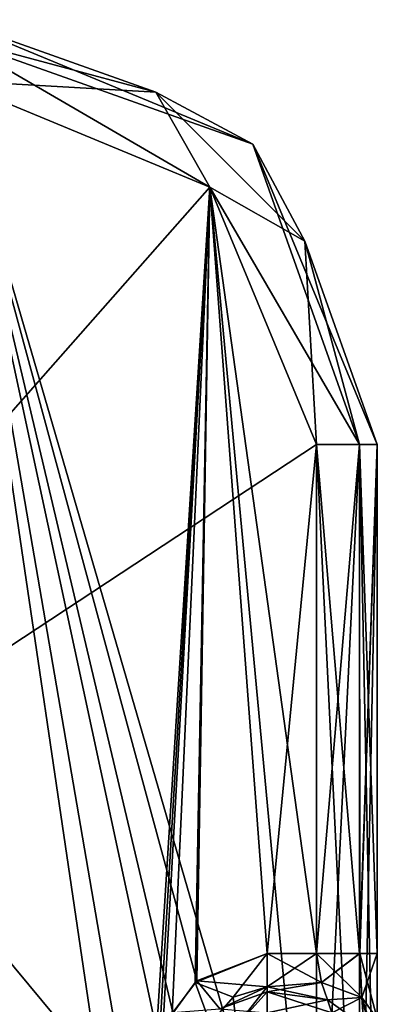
# Model space of a CAD drawing. Header units: millimetres. Extents: x -122 to 122, y -98 to 94.
# Tile 288 of 533: x -43 to -32, y 62 to 94. Entities that reach past the tile are written whole.
import ezdxf

# ---------------------------------------------------------------- set-up
doc = ezdxf.new("R2010")
doc.units = ezdxf.units.MM
doc.header["$LTSCALE"] = 26.699852
for name, color, linetype in [('2359', 7, 'CONTINUOUS'), ('2408', 7, 'CONTINUOUS'), ('2409', 7, 'CONTINUOUS'), ('2412', 7, 'CONTINUOUS'), ('2454', 7, 'CONTINUOUS'), ('2477', 7, 'CONTINUOUS'), ('2478', 7, 'CONTINUOUS'), ('2479', 7, 'CONTINUOUS'), ('2570', 7, 'CONTINUOUS'), ('2571', 7, 'CONTINUOUS'), ('2578', 7, 'CONTINUOUS'), ('3565', 7, 'CONTINUOUS'), ('3575', 7, 'CONTINUOUS'), ('3577', 7, 'CONTINUOUS'), ('3585', 7, 'CONTINUOUS'), ('3680', 7, 'CONTINUOUS'), ('3681', 7, 'CONTINUOUS'), ('3701', 7, 'CONTINUOUS'), ('3702', 7, 'CONTINUOUS'), ('3790', 7, 'CONTINUOUS'), ('3791', 7, 'CONTINUOUS'), ('3797', 7, 'CONTINUOUS')]:
    doc.layers.add(name, color=color, linetype=linetype)

msp = doc.modelspace()

# ---------------------------------------------------------------- linework, layer by layer
at = {"layer": '2359', "color": 250, "linetype": 'Continuous', "true_color": 0x323232}
for points in [[(-31.5, 63.73, 10), (-31.5, 61.591, 10.888), (-31.5, 80.5, 2), (-31.5, 63.73, 10)], [(-31.5, 80.5, 2), (-31.5, 61.591, 10.888), (-31.5, 51.284, 2), (-31.5, 80.5, 2)], [(-31.5, 80.5, 10), (-31.5, 63.73, 10), (-31.5, 80.5, 2), (-31.5, 80.5, 10)]]:
    msp.add_3dface(points, dxfattribs=at)
at = {"layer": '2408', "color": 250, "linetype": 'Continuous', "true_color": 0x323232}
for points in [[(-37.015, 88.985), (-59.732, 63.232), (-45.5, 92.5), (-37.015, 88.985)], [(-33.5, 80.5), (-59.732, 63.232), (-37.015, 88.985), (-33.5, 80.5)], [(-59.732, 63.232), (-33.5, 80.5), (-33.5, 51.284), (-59.732, 63.232)], [(-61.5, 62.5), (-59.732, 63.232), (-33.5, 51.284), (-61.5, 62.5)], [(-106.5, 51.284), (-61.5, 62.5), (-33.5, 51.284), (-106.5, 51.284)]]:
    msp.add_3dface(points, dxfattribs=at)
at = {"layer": '2409', "color": 250, "linetype": 'Continuous', "true_color": 0x323232}
for points in [[(-39.399, 51.177, 12), (-45.5, 92.5, 12), (-54.764, 51.177, 12), (-39.399, 51.177, 12)], [(-37.015, 88.985, 12), (-45.5, 92.5, 12), (-37.445, 62.831, 12), (-37.015, 88.985, 12)], [(-37.445, 62.831, 12), (-45.5, 92.5, 12), (-38.235, 61.79, 12), (-37.445, 62.831, 12)], [(-38.235, 61.79, 12), (-45.5, 92.5, 12), (-38.612, 60.455, 12), (-38.235, 61.79, 12)], [(-38.612, 60.455, 12), (-45.5, 92.5, 12), (-39.067, 55.105, 12), (-38.612, 60.455, 12)], [(-39.067, 55.105, 12), (-45.5, 92.5, 12), (-39.399, 51.177, 12), (-39.067, 55.105, 12)], [(-35.126, 63.73, 12), (-37.015, 88.985, 12), (-37.445, 62.831, 12), (-35.126, 63.73, 12)], [(-33.5, 80.5, 12), (-37.015, 88.985, 12), (-33.5, 63.73, 12), (-33.5, 80.5, 12)], [(-33.5, 63.73, 12), (-37.015, 88.985, 12), (-35.126, 63.73, 12), (-33.5, 63.73, 12)]]:
    msp.add_3dface(points, dxfattribs=at)
at = {"layer": '2412', "color": 250, "linetype": 'Continuous', "true_color": 0x323232}
for points in [[(-45.5, 94.5, 10), (-35.601, 90.399, 10), (-45.5, 94.5, 2), (-45.5, 94.5, 10)], [(-45.5, 94.5, 2), (-35.601, 90.399, 10), (-35.601, 90.399, 2), (-45.5, 94.5, 2)], [(-31.5, 80.5, 10), (-31.5, 80.5, 2), (-35.601, 90.399, 2), (-31.5, 80.5, 10)], [(-35.601, 90.399, 10), (-31.5, 80.5, 10), (-35.601, 90.399, 2), (-35.601, 90.399, 10)]]:
    msp.add_3dface(points, dxfattribs=at)
at = {"layer": '2454', "color": 250, "linetype": 'Continuous', "true_color": 0x323232}
for points in [[(-33.5, 51.284), (-33.5, 80.5), (-32.086, 80.5, 0.586), (-33.5, 51.284)], [(-33.5, 51.284), (-32.086, 80.5, 0.586), (-32.086, 51.284, 0.586), (-33.5, 51.284)], [(-31.5, 80.5, 2), (-31.5, 51.284, 2), (-32.086, 51.284, 0.586), (-31.5, 80.5, 2)], [(-32.086, 80.5, 0.586), (-31.5, 80.5, 2), (-32.086, 51.284, 0.586), (-32.086, 80.5, 0.586)]]:
    msp.add_3dface(points, dxfattribs=at)
at = {"layer": '2477', "color": 250, "linetype": 'Continuous', "true_color": 0x323232}
for points in [[(-45.5, 94.5, 2), (-35.601, 90.399, 2), (-45.5, 93.914, 0.586), (-45.5, 94.5, 2)], [(-45.5, 92.5), (-45.5, 93.914, 0.586), (-38.793, 92.117, 0.586), (-45.5, 92.5)], [(-45.5, 93.914, 0.586), (-35.601, 90.399, 2), (-38.793, 92.117, 0.586), (-45.5, 93.914, 0.586)], [(-37.015, 88.985), (-45.5, 92.5), (-38.793, 92.117, 0.586), (-37.015, 88.985)], [(-37.015, 88.985), (-38.793, 92.117, 0.586), (-33.883, 87.207, 0.586), (-37.015, 88.985)], [(-38.793, 92.117, 0.586), (-35.601, 90.399, 2), (-33.883, 87.207, 0.586), (-38.793, 92.117, 0.586)], [(-35.601, 90.399, 2), (-31.5, 80.5, 2), (-33.883, 87.207, 0.586), (-35.601, 90.399, 2)], [(-33.5, 80.5), (-37.015, 88.985), (-32.086, 80.5, 0.586), (-33.5, 80.5)], [(-37.015, 88.985), (-33.883, 87.207, 0.586), (-32.086, 80.5, 0.586), (-37.015, 88.985)], [(-33.883, 87.207, 0.586), (-31.5, 80.5, 2), (-32.086, 80.5, 0.586), (-33.883, 87.207, 0.586)]]:
    msp.add_3dface(points, dxfattribs=at)
at = {"layer": '2478', "color": 250, "linetype": 'Continuous', "true_color": 0x323232}
for points in [[(-33.5, 80.5, 12), (-33.5, 63.73, 12), (-32.086, 63.73, 11.414), (-33.5, 80.5, 12)], [(-32.086, 80.5, 11.414), (-33.5, 80.5, 12), (-32.086, 63.73, 11.414), (-32.086, 80.5, 11.414)], [(-31.5, 63.73, 10), (-31.5, 80.5, 10), (-32.086, 80.5, 11.414), (-31.5, 63.73, 10)], [(-31.5, 63.73, 10), (-32.086, 80.5, 11.414), (-32.072, 63.73, 11.4), (-31.5, 63.73, 10)], [(-32.072, 63.73, 11.4), (-32.086, 80.5, 11.414), (-32.086, 63.73, 11.414), (-32.072, 63.73, 11.4)]]:
    msp.add_3dface(points, dxfattribs=at)
at = {"layer": '2479', "color": 250, "linetype": 'Continuous', "true_color": 0x323232}
for points in [[(-35.601, 90.399, 10), (-45.5, 94.5, 10), (-38.793, 92.117, 11.414), (-35.601, 90.399, 10)], [(-45.5, 94.5, 10), (-45.5, 93.914, 11.414), (-38.793, 92.117, 11.414), (-45.5, 94.5, 10)], [(-45.5, 92.5, 12), (-37.015, 88.985, 12), (-45.5, 93.914, 11.414), (-45.5, 92.5, 12)], [(-45.5, 93.914, 11.414), (-37.015, 88.985, 12), (-38.793, 92.117, 11.414), (-45.5, 93.914, 11.414)], [(-38.793, 92.117, 11.414), (-37.015, 88.985, 12), (-33.883, 87.207, 11.414), (-38.793, 92.117, 11.414)], [(-35.601, 90.399, 10), (-38.793, 92.117, 11.414), (-33.883, 87.207, 11.414), (-35.601, 90.399, 10)], [(-31.5, 80.5, 10), (-35.601, 90.399, 10), (-32.086, 80.5, 11.414), (-31.5, 80.5, 10)], [(-35.601, 90.399, 10), (-33.883, 87.207, 11.414), (-32.086, 80.5, 11.414), (-35.601, 90.399, 10)], [(-37.015, 88.985, 12), (-33.5, 80.5, 12), (-33.883, 87.207, 11.414), (-37.015, 88.985, 12)], [(-33.883, 87.207, 11.414), (-33.5, 80.5, 12), (-32.086, 80.5, 11.414), (-33.883, 87.207, 11.414)]]:
    msp.add_3dface(points, dxfattribs=at)
at = {"layer": '2570', "color": 250, "linetype": 'Continuous', "true_color": 0x323232}
for points in [[(-33.5, 63.73, 12), (-35.126, 63.73, 12), (-35.126, 62.636, 12.326), (-33.5, 63.73, 12)], [(-33.5, 63.73, 12), (-35.126, 62.636, 12.326), (-33.333, 62.78, 12.24), (-33.5, 63.73, 12)], [(-35.126, 62.636, 12.326), (-35.126, 62.477, 12.441), (-33.333, 62.78, 12.24), (-35.126, 62.636, 12.326)], [(-33.333, 62.78, 12.24), (-35.126, 62.477, 12.441), (-33.142, 62.211, 12.699), (-33.333, 62.78, 12.24)], [(-35.126, 62.477, 12.441), (-35.126, 61.777, 13.571), (-33.142, 62.211, 12.699), (-35.126, 62.477, 12.441)], [(-35.126, 61.777, 13.571), (-33, 61.777, 13.571), (-33.142, 62.211, 12.699), (-35.126, 61.777, 13.571)]]:
    msp.add_3dface(points, dxfattribs=at)
at = {"layer": '2571', "color": 250, "linetype": 'Continuous', "true_color": 0x323232}
for points in [[(-35.126, 63.73, 12), (-37.445, 62.831, 12), (-35.126, 62.636, 12.326), (-35.126, 63.73, 12)], [(-37.445, 62.831, 12), (-38.235, 61.79, 12), (-36.691, 61.911, 12.39), (-37.445, 62.831, 12)], [(-35.126, 62.636, 12.326), (-37.445, 62.831, 12), (-36.691, 61.911, 12.39), (-35.126, 62.636, 12.326)], [(-35.126, 62.636, 12.326), (-36.691, 61.911, 12.39), (-35.126, 62.477, 12.441), (-35.126, 62.636, 12.326)], [(-36.691, 61.911, 12.39), (-35.126, 61.777, 13.571), (-35.126, 62.477, 12.441), (-36.691, 61.911, 12.39)]]:
    msp.add_3dface(points, dxfattribs=at)
at = {"layer": '2578', "color": 250, "linetype": 'Continuous', "true_color": 0x323232}
for points in [[(-32.086, 63.73, 11.414), (-33.5, 63.73, 12), (-33.333, 62.78, 12.24), (-32.086, 63.73, 11.414)], [(-32.072, 63.73, 11.4), (-32.086, 63.73, 11.414), (-33.333, 62.78, 12.24), (-32.072, 63.73, 11.4)], [(-32.072, 63.73, 11.4), (-33.333, 62.78, 12.24), (-32.014, 62.284, 11.941), (-32.072, 63.73, 11.4)], [(-31.5, 63.73, 10), (-32.072, 63.73, 11.4), (-32.014, 62.284, 11.941), (-31.5, 63.73, 10)], [(-31.5, 61.591, 10.888), (-31.5, 63.73, 10), (-32.014, 62.284, 11.941), (-31.5, 61.591, 10.888)], [(-33.333, 62.78, 12.24), (-33.142, 62.211, 12.699), (-32.014, 62.284, 11.941), (-33.333, 62.78, 12.24)], [(-33.142, 62.211, 12.699), (-33, 61.777, 13.571), (-32.014, 62.284, 11.941), (-33.142, 62.211, 12.699)], [(-33, 61.777, 13.571), (-31.939, 61.348, 13.477), (-32.014, 62.284, 11.941), (-33, 61.777, 13.571)], [(-31.5, 60.753, 11.992), (-31.5, 61.591, 10.888), (-32.014, 62.284, 11.941), (-31.5, 60.753, 11.992)], [(-31.939, 61.348, 13.477), (-31.5, 60.753, 11.992), (-32.014, 62.284, 11.941), (-31.939, 61.348, 13.477)]]:
    msp.add_3dface(points, dxfattribs=at)
at = {"layer": '3565', "color": 250, "linetype": 'Continuous', "true_color": 0x323232}
for points in [[(-45.5, 92.5), (-59, 82), (-33.5, 51.284), (-45.5, 92.5)], [(-37.015, 88.985), (-45.5, 92.5), (-33.5, 51.284), (-37.015, 88.985)], [(-33.5, 80.5), (-37.015, 88.985), (-33.5, 51.284), (-33.5, 80.5)], [(-59, 82), (-59, 65), (-33.5, 51.284), (-59, 82)], [(-59, 65), (-59.732, 63.232), (-33.5, 51.284), (-59, 65)], [(-59.732, 63.232), (-61.5, 62.5), (-33.5, 51.284), (-59.732, 63.232)], [(-78.5, 62.5), (-106.5, 51.284), (-33.5, 51.284), (-78.5, 62.5)], [(-61.5, 62.5), (-78.5, 62.5), (-33.5, 51.284), (-61.5, 62.5)]]:
    msp.add_3dface(points, dxfattribs=at)
at = {"layer": '3575', "color": 250, "linetype": 'Continuous', "true_color": 0x323232}
for points in [[(-39.399, 51.177, -12), (-54.764, 51.177, -12), (-45.5, 92.5, -12), (-39.399, 51.177, -12)], [(-37.015, 88.985, -12), (-39.399, 51.177, -12), (-45.5, 92.5, -12), (-37.015, 88.985, -12)], [(-38.943, 56.571, -12), (-39.399, 51.177, -12), (-37.015, 88.985, -12), (-38.943, 56.571, -12)], [(-38.612, 60.455, -12), (-38.943, 56.571, -12), (-37.015, 88.985, -12), (-38.612, 60.455, -12)], [(-38.261, 61.738, -12), (-38.612, 60.455, -12), (-37.015, 88.985, -12), (-38.261, 61.738, -12)], [(-37.496, 62.783, -12), (-38.261, 61.738, -12), (-37.015, 88.985, -12), (-37.496, 62.783, -12)], [(-35.126, 63.73, -12), (-37.496, 62.783, -12), (-37.015, 88.985, -12), (-35.126, 63.73, -12)], [(-33.5, 80.5, -12), (-35.126, 63.73, -12), (-37.015, 88.985, -12), (-33.5, 80.5, -12)], [(-33.5, 63.73, -12), (-35.126, 63.73, -12), (-33.5, 80.5, -12), (-33.5, 63.73, -12)]]:
    msp.add_3dface(points, dxfattribs=at)
at = {"layer": '3577', "color": 250, "linetype": 'Continuous', "true_color": 0x323232}
for points in [[(-31.5, 63.73, -10), (-31.5, 80.5, -10), (-31.5, 51.284, -2), (-31.5, 63.73, -10)], [(-31.5, 51.284, -2), (-31.5, 80.5, -10), (-31.5, 80.5, -2), (-31.5, 51.284, -2)], [(-31.5, 61.591, -10.888), (-31.5, 63.73, -10), (-31.5, 51.284, -2), (-31.5, 61.591, -10.888)]]:
    msp.add_3dface(points, dxfattribs=at)
at = {"layer": '3585', "color": 250, "linetype": 'Continuous', "true_color": 0x323232}
for points in [[(-35.601, 90.399, -10), (-45.5, 94.5, -10), (-35.601, 90.399, -2), (-35.601, 90.399, -10)], [(-35.601, 90.399, -2), (-45.5, 94.5, -10), (-45.5, 94.5, -2), (-35.601, 90.399, -2)], [(-31.5, 80.5, -2), (-31.5, 80.5, -10), (-35.601, 90.399, -10), (-31.5, 80.5, -2)], [(-31.5, 80.5, -2), (-35.601, 90.399, -10), (-35.601, 90.399, -2), (-31.5, 80.5, -2)]]:
    msp.add_3dface(points, dxfattribs=at)
at = {"layer": '3680', "color": 250, "linetype": 'Continuous', "true_color": 0x323232}
for points in [[(-33.5, 80.5), (-33.5, 51.284), (-32.086, 51.284, -0.586), (-33.5, 80.5)], [(-32.086, 80.5, -0.586), (-33.5, 80.5), (-32.086, 51.284, -0.586), (-32.086, 80.5, -0.586)], [(-31.5, 51.284, -2), (-31.5, 80.5, -2), (-32.086, 80.5, -0.586), (-31.5, 51.284, -2)], [(-31.5, 51.284, -2), (-32.086, 80.5, -0.586), (-32.086, 51.284, -0.586), (-31.5, 51.284, -2)]]:
    msp.add_3dface(points, dxfattribs=at)
at = {"layer": '3681', "color": 250, "linetype": 'Continuous', "true_color": 0x323232}
for points in [[(-35.601, 90.399, -2), (-45.5, 94.5, -2), (-38.793, 92.117, -0.586), (-35.601, 90.399, -2)], [(-45.5, 94.5, -2), (-45.5, 93.914, -0.586), (-38.793, 92.117, -0.586), (-45.5, 94.5, -2)], [(-45.5, 92.5), (-37.015, 88.985), (-45.5, 93.914, -0.586), (-45.5, 92.5)], [(-45.5, 93.914, -0.586), (-37.015, 88.985), (-38.793, 92.117, -0.586), (-45.5, 93.914, -0.586)], [(-37.015, 88.985), (-33.883, 87.207, -0.586), (-38.793, 92.117, -0.586), (-37.015, 88.985)], [(-33.883, 87.207, -0.586), (-35.601, 90.399, -2), (-38.793, 92.117, -0.586), (-33.883, 87.207, -0.586)], [(-31.5, 80.5, -2), (-35.601, 90.399, -2), (-32.086, 80.5, -0.586), (-31.5, 80.5, -2)], [(-32.086, 80.5, -0.586), (-35.601, 90.399, -2), (-33.883, 87.207, -0.586), (-32.086, 80.5, -0.586)], [(-37.015, 88.985), (-33.5, 80.5), (-33.883, 87.207, -0.586), (-37.015, 88.985)], [(-33.5, 80.5), (-32.086, 80.5, -0.586), (-33.883, 87.207, -0.586), (-33.5, 80.5)]]:
    msp.add_3dface(points, dxfattribs=at)
at = {"layer": '3701', "color": 250, "linetype": 'Continuous', "true_color": 0x323232}
for points in [[(-33.5, 63.73, -12), (-33.5, 80.5, -12), (-32.086, 80.5, -11.414), (-33.5, 63.73, -12)], [(-33.5, 63.73, -12), (-32.086, 80.5, -11.414), (-32.086, 63.73, -11.414), (-33.5, 63.73, -12)], [(-32.086, 80.5, -11.414), (-31.5, 80.5, -10), (-32.086, 63.73, -11.414), (-32.086, 80.5, -11.414)], [(-32.086, 63.73, -11.414), (-31.5, 80.5, -10), (-32.072, 63.73, -11.4), (-32.086, 63.73, -11.414)], [(-31.5, 80.5, -10), (-31.5, 63.73, -10), (-32.072, 63.73, -11.4), (-31.5, 80.5, -10)]]:
    msp.add_3dface(points, dxfattribs=at)
at = {"layer": '3702', "color": 250, "linetype": 'Continuous', "true_color": 0x323232}
for points in [[(-45.5, 94.5, -10), (-35.601, 90.399, -10), (-45.5, 93.914, -11.414), (-45.5, 94.5, -10)], [(-38.793, 92.117, -11.414), (-45.5, 92.5, -12), (-45.5, 93.914, -11.414), (-38.793, 92.117, -11.414)], [(-35.601, 90.399, -10), (-38.793, 92.117, -11.414), (-45.5, 93.914, -11.414), (-35.601, 90.399, -10)], [(-37.015, 88.985, -12), (-45.5, 92.5, -12), (-38.793, 92.117, -11.414), (-37.015, 88.985, -12)], [(-33.883, 87.207, -11.414), (-37.015, 88.985, -12), (-38.793, 92.117, -11.414), (-33.883, 87.207, -11.414)], [(-35.601, 90.399, -10), (-33.883, 87.207, -11.414), (-38.793, 92.117, -11.414), (-35.601, 90.399, -10)], [(-35.601, 90.399, -10), (-31.5, 80.5, -10), (-33.883, 87.207, -11.414), (-35.601, 90.399, -10)], [(-33.5, 80.5, -12), (-37.015, 88.985, -12), (-32.086, 80.5, -11.414), (-33.5, 80.5, -12)], [(-32.086, 80.5, -11.414), (-37.015, 88.985, -12), (-33.883, 87.207, -11.414), (-32.086, 80.5, -11.414)], [(-31.5, 80.5, -10), (-32.086, 80.5, -11.414), (-33.883, 87.207, -11.414), (-31.5, 80.5, -10)]]:
    msp.add_3dface(points, dxfattribs=at)
at = {"layer": '3790', "color": 250, "linetype": 'Continuous', "true_color": 0x323232}
for points in [[(-37.496, 62.783, -12), (-35.126, 63.73, -12), (-36.251, 62.298, -12.355), (-37.496, 62.783, -12)], [(-35.126, 63.73, -12), (-35.126, 62.636, -12.326), (-36.251, 62.298, -12.355), (-35.126, 63.73, -12)], [(-38.261, 61.738, -12), (-37.496, 62.783, -12), (-37.006, 61.426, -12.439), (-38.261, 61.738, -12)], [(-37.006, 61.426, -12.439), (-37.496, 62.783, -12), (-36.251, 62.298, -12.355), (-37.006, 61.426, -12.439)], [(-35.126, 62.636, -12.326), (-36.139, 61.349, -13.679), (-36.251, 62.298, -12.355), (-35.126, 62.636, -12.326)], [(-36.139, 61.349, -13.679), (-35.126, 62.636, -12.326), (-35.126, 62.477, -12.441), (-36.139, 61.349, -13.679)], [(-36.139, 61.349, -13.679), (-37.006, 61.426, -12.439), (-36.251, 62.298, -12.355), (-36.139, 61.349, -13.679)], [(-35.126, 61.777, -13.571), (-36.139, 61.349, -13.679), (-35.126, 62.477, -12.441), (-35.126, 61.777, -13.571)]]:
    msp.add_3dface(points, dxfattribs=at)
at = {"layer": '3791', "color": 250, "linetype": 'Continuous', "true_color": 0x323232}
for points in [[(-35.126, 63.73, -12), (-33.5, 63.73, -12), (-33.333, 62.779, -12.241), (-35.126, 63.73, -12)], [(-35.126, 63.73, -12), (-33.333, 62.779, -12.241), (-35.126, 62.636, -12.326), (-35.126, 63.73, -12)], [(-33.333, 62.779, -12.241), (-33.142, 62.211, -12.7), (-35.126, 62.636, -12.326), (-33.333, 62.779, -12.241)], [(-35.126, 62.636, -12.326), (-33.142, 62.211, -12.7), (-35.126, 62.477, -12.441), (-35.126, 62.636, -12.326)], [(-33, 61.777, -13.571), (-35.126, 61.777, -13.571), (-35.126, 62.477, -12.441), (-33, 61.777, -13.571)], [(-33.142, 62.211, -12.7), (-33, 61.777, -13.571), (-35.126, 62.477, -12.441), (-33.142, 62.211, -12.7)]]:
    msp.add_3dface(points, dxfattribs=at)
at = {"layer": '3797', "color": 250, "linetype": 'Continuous', "true_color": 0x323232}
for points in [[(-33.5, 63.73, -12), (-32.086, 63.73, -11.414), (-32.014, 62.284, -11.941), (-33.5, 63.73, -12)], [(-33.333, 62.779, -12.241), (-33.5, 63.73, -12), (-32.014, 62.284, -11.941), (-33.333, 62.779, -12.241)], [(-32.086, 63.73, -11.414), (-32.072, 63.73, -11.4), (-32.014, 62.284, -11.941), (-32.086, 63.73, -11.414)], [(-31.5, 63.73, -10), (-31.5, 61.591, -10.888), (-32.072, 63.73, -11.4), (-31.5, 63.73, -10)], [(-32.072, 63.73, -11.4), (-31.5, 61.591, -10.888), (-32.014, 62.284, -11.941), (-32.072, 63.73, -11.4)], [(-33.142, 62.211, -12.7), (-33.333, 62.779, -12.241), (-32.014, 62.284, -11.941), (-33.142, 62.211, -12.7)], [(-31.929, 61.338, -13.474), (-33.142, 62.211, -12.7), (-32.014, 62.284, -11.941), (-31.929, 61.338, -13.474)], [(-31.5, 61.591, -10.888), (-31.5, 60.753, -11.992), (-32.014, 62.284, -11.941), (-31.5, 61.591, -10.888)], [(-31.5, 60.753, -11.992), (-31.5, 60.312, -13.249), (-32.014, 62.284, -11.941), (-31.5, 60.753, -11.992)], [(-31.5, 60.312, -13.249), (-31.929, 61.338, -13.474), (-32.014, 62.284, -11.941), (-31.5, 60.312, -13.249)], [(-31.929, 61.338, -13.474), (-33, 61.777, -13.571), (-33.142, 62.211, -12.7), (-31.929, 61.338, -13.474)]]:
    msp.add_3dface(points, dxfattribs=at)

doc.saveas('drawing.dxf')
